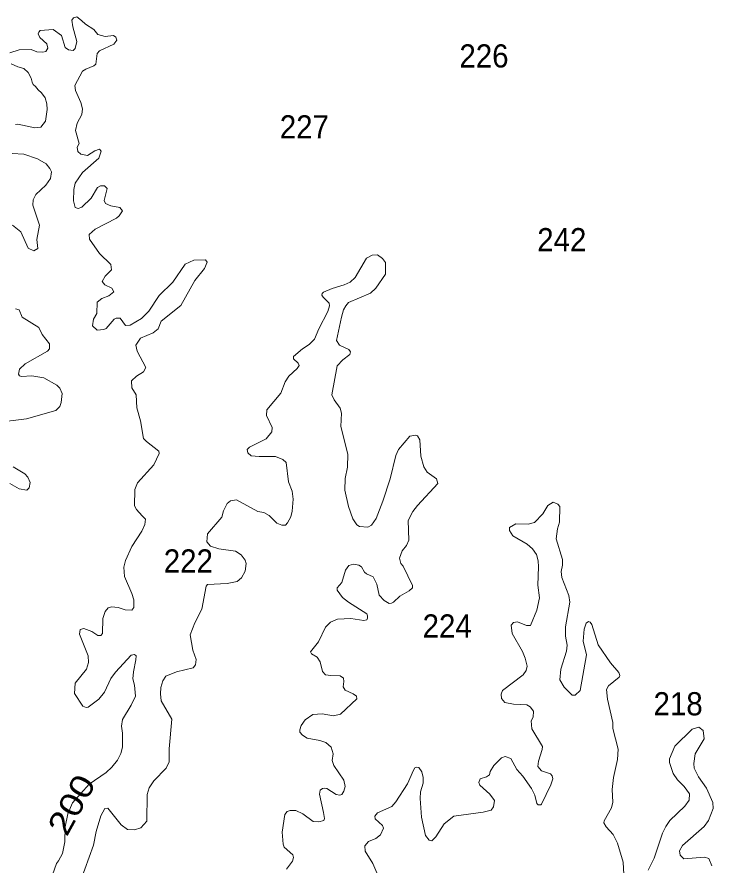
# Model space of a CAD drawing. Extents: x 499.9 to 555.3, y 9281.5 to 9336.8.
# Drawn here: x 514.21 to 519.01, y 9310.48 to 9316.33 of the extents above; entities that cross this region are included whole.
import ezdxf
from ezdxf.enums import TextEntityAlignment as Align

# ---------------------------------------------------------------- set-up
doc = ezdxf.new("R2010")
doc.units = 0
doc.header["$LTSCALE"] = 0.064
doc.layers.add('2', color=7, linetype='Continuous', lineweight=13)
doc.layers.add('21', color=7, linetype='Continuous')
doc.layers.add('61', color=7, linetype='Continuous')

msp = doc.modelspace()

# ---------------------------------------------------------------- linework, layer by layer
at = {"layer": '2'}
for points in [[(514.1561, 9316.0837), (514.2223, 9316.1054), (514.3035, 9316.1069), (514.3443, 9316.0909), (514.3838, 9316.0881), (514.4059, 9316.093), (514.42, 9316.1168), (514.4129, 9316.1467), (514.3646, 9316.1905), (514.3522, 9316.215), (514.3574, 9316.2268), (514.3666, 9316.2377), (514.4566, 9316.2462), (514.5141, 9316.2035), (514.5395, 9316.122), (514.5615, 9316.1059), (514.5947, 9316.1013), (514.6069, 9316.1141), (514.6194, 9316.1629), (514.5906, 9316.2637), (514.585, 9316.3111), (514.5971, 9316.327), (514.619, 9316.3321), (514.6515, 9316.3078), (514.6793, 9316.2826)], [(514.6793, 9316.2826), (514.7371, 9316.2465), (514.7645, 9316.2107), (514.8144, 9316.1979), (514.8732, 9316.2037), (514.8874, 9316.1927)], [(514.8874, 9316.1927), (514.8942, 9316.1722), (514.8757, 9316.1445), (514.7757, 9316.0983), (514.7598, 9316.0807), (514.7497, 9316.0054), (514.7374, 9315.9953), (514.6804, 9315.9713), (514.6594, 9315.957), (514.6053, 9315.8585), (514.61, 9315.8238), (514.6464, 9315.7409), (514.6574, 9315.6988), (514.654, 9315.6575), (514.6205, 9315.5982), (514.6101, 9315.549), (514.6348, 9315.4594), (514.6227, 9315.4331), (514.6258, 9315.4027), (514.6464, 9315.3855), (514.6922, 9315.3748), (514.7436, 9315.4081), (514.7756, 9315.4199), (514.7879, 9315.4045), (514.7721, 9315.3574), (514.6592, 9315.2586), (514.6087, 9315.1846), (514.5988, 9315.1418), (514.5957, 9315.0615), (514.6077, 9315.017), (514.628, 9315.0107), (514.6529, 9315.018), (514.7184, 9315.0807), (514.761, 9315.1543), (514.7834, 9315.1661), (514.8107, 9315.1663), (514.8289, 9315.147), (514.8076, 9315.0642), (514.8165, 9315.0446), (514.855, 9315.028), (514.917, 9315.0154), (514.9355, 9314.9942), (514.9124, 9314.9583), (514.8921, 9314.9424), (514.7447, 9314.8676), (514.7055, 9314.8297), (514.7058, 9314.7981), (514.7752, 9314.6986), (514.8547, 9314.6234), (514.8577, 9314.5855), (514.8142, 9314.5414), (514.7931, 9314.5049), (514.8124, 9314.483), (514.8611, 9314.4595), (514.875, 9314.4343), (514.8398, 9314.4069), (514.7914, 9314.3879), (514.76, 9314.362), (514.7578, 9314.2838), (514.7347, 9314.2456), (514.7282, 9314.2002), (514.7596, 9314.1704), (514.8056, 9314.1733), (514.8211, 9314.1809), (514.8776, 9314.2449), (514.8916, 9314.2528), (514.9188, 9314.2521), (514.9555, 9314.2022), (514.9875, 9314.2048), (515.0644, 9314.2509), (515.1171, 9314.3018), (515.1876, 9314.4088), (515.2828, 9314.5005), (515.3671, 9314.6247), (515.4272, 9314.6535), (515.5072, 9314.6557), (515.5181, 9314.638), (515.5003, 9314.5949), (515.4339, 9314.5121), (515.3366, 9314.3398), (515.2011, 9314.2316), (515.1812, 9314.1784), (515.1455, 9314.1507), (515.0593, 9314.1145), (515.0272, 9314.0665), (515.0348, 9314.0251), (515.0963, 9313.9123), (515.0798, 9313.8815), (515.0317, 9313.8516), (514.9956, 9313.8191), (514.9998, 9313.7714), (515.0284, 9313.722), (515.0335, 9313.633), (515.0587, 9313.5437), (515.0804, 9313.422)], [(514.1954, 9315.5897), (514.2127, 9315.5927), (514.329, 9315.5661), (514.371, 9315.5709), (514.403, 9315.6128), (514.4139, 9315.6925), (514.4123, 9315.7322), (514.4011, 9315.7726), (514.3762, 9315.8087), (514.3522, 9315.8286), (514.3343, 9315.853), (514.3178, 9315.8665), (514.3103, 9315.8829), (514.3041, 9315.9096), (514.2845, 9315.9483), (514.2548, 9315.9762), (514.212, 9315.9877), (514.1653, 9316.0093)], [(514.1747, 9314.8951), (514.2335, 9314.8485), (514.2843, 9314.7367), (514.3237, 9314.7163), (514.3496, 9314.7343), (514.3443, 9314.7963), (514.3615, 9314.8935), (514.3155, 9315.0319), (514.3171, 9315.0685), (514.3374, 9315.1068), (514.4045, 9315.1712), (514.4377, 9315.2162), (514.444, 9315.2625), (514.4341, 9315.2863), (514.4066, 9315.3169), (514.3475, 9315.3515), (514.2541, 9315.3842), (514.1739, 9315.3894)], [(515.4023, 9312.0663), (515.4346, 9312.1479), (515.4822, 9312.2434), (515.5107, 9312.4017), (515.5208, 9312.4125), (515.6575, 9312.4195), (515.7246, 9312.434), (515.756, 9312.46), (515.7815, 9312.5055), (515.7875, 9312.5586), (515.7801, 9312.5817), (515.7541, 9312.6182), (515.7137, 9312.6438), (515.5999, 9312.6597), (515.5416, 9312.677), (515.5171, 9312.7082), (515.5202, 9312.764), (515.6203, 9312.8781), (515.632, 9312.9214), (515.6566, 9312.9737), (515.6788, 9312.9917), (515.7216, 9312.9989), (515.8688, 9312.9182), (515.9085, 9312.9094), (515.946, 9312.8907), (515.9993, 9312.8358), (516.0342, 9312.8237), (516.0581, 9312.8236), (516.0729, 9312.8387), (516.0949, 9312.8801), (516.1059, 9312.9207), (516.1122, 9313.0034), (516.1057, 9313.0576), (516.0786, 9313.1229), (516.0642, 9313.2564), (516.0399, 9313.2758), (515.9893, 9313.2975), (515.8767, 9313.2963), (515.8227, 9313.3029), (515.7998, 9313.3214), (515.7956, 9313.3466), (515.8098, 9313.3616), (515.9259, 9313.4189), (515.965, 9313.4669), (515.9669, 9313.4975), (515.9278, 9313.5796), (515.9305, 9313.6195), (516.0262, 9313.7356), (516.057, 9313.8126), (516.0817, 9313.8526), (516.1403, 9313.9054), (516.1523, 9313.9258), (516.1456, 9313.9424), (516.1149, 9313.9722), (516.1153, 9313.9871), (516.1754, 9314.0404), (516.2231, 9314.0694), (516.2587, 9314.1067), (516.2893, 9314.1787), (516.3522, 9314.2983), (516.3635, 9314.3371), (516.3604, 9314.3562), (516.3186, 9314.3974), (516.3107, 9314.4119), (516.3123, 9314.4219), (516.3219, 9314.432), (516.3821, 9314.4562), (516.4639, 9314.4814), (516.5053, 9314.5013), (516.5392, 9314.5337), (516.617, 9314.6664), (516.656, 9314.6869), (516.6947, 9314.6901), (516.7281, 9314.6649), (516.7486, 9314.6364), (516.7487, 9314.5569), (516.6824, 9314.4588), (516.646, 9314.4252), (516.4943, 9314.3595), (516.4746, 9314.3383), (516.4583, 9314.309), (516.4454, 9314.2594), (516.412, 9314.0983), (516.4323, 9314.0667), (516.4966, 9314.0349), (516.5066, 9314.0188), (516.5032, 9314.001), (516.4547, 9313.9635), (516.4146, 9313.9225), (516.3796, 9313.7224), (516.3947, 9313.6876), (516.4361, 9313.6306), (516.4448, 9313.5955), (516.4405, 9313.5038), (516.4891, 9313.314)], [(514.0471, 9313.5302), (514.2725, 9313.558), (514.4749, 9313.6141), (514.5015, 9313.6434), (514.5116, 9313.6707), (514.5175, 9313.7326), (514.5017, 9313.7681), (514.4824, 9313.7895), (514.3909, 9313.8402), (514.3082, 9313.8549), (514.2375, 9313.8502), (514.2235, 9313.8541), (514.2173, 9313.8658), (514.2244, 9313.9001), (514.2621, 9313.9365), (514.4168, 9314.0251), (514.4297, 9314.0397), (514.4316, 9314.075), (514.3812, 9314.1392), (514.3581, 9314.189), (514.2419, 9314.2582), (514.2215, 9314.3103), (514.1968, 9314.3162)], [(516.523, 9312.8666), (516.552, 9312.8252), (516.5692, 9312.8127), (516.6279, 9312.8094), (516.6513, 9312.8219), (516.6849, 9312.8692), (516.7317, 9312.9883), (516.7823, 9313.1435), (516.8197, 9313.3043), (516.8392, 9313.3455), (516.9169, 9313.4379), (516.955, 9313.4441), (516.9709, 9313.4396), (516.986, 9313.4115), (516.9926, 9313.2987), (517.0126, 9313.2248), (517.0371, 9313.1898), (517.102, 9313.143), (517.1102, 9313.1097), (516.969, 9312.9594), (516.9368, 9312.9174), (516.9052, 9312.856), (516.9095, 9312.7204), (516.8935, 9312.6821), (516.8633, 9312.6461), (516.8448, 9312.596), (516.8554, 9312.5586), (516.8701, 9312.5396), (516.9359, 9312.4066), (516.9363, 9312.3907), (516.9124, 9312.3704), (516.849, 9312.3328), (516.8044, 9312.2923), (516.7898, 9312.2839), (516.7732, 9312.2819), (516.7397, 9312.302), (516.7043, 9312.3407), (516.6881, 9312.4152), (516.6763, 9312.4434), (516.6629, 9312.4652), (516.6171, 9312.4874), (516.6033, 9312.4986), (516.5837, 9312.5364), (516.5641, 9312.5475), (516.5279, 9312.5529), (516.4971, 9312.5436), (516.4721, 9312.5131), (516.4466, 9312.4282), (516.4158, 9312.3892), (516.4148, 9312.374), (516.4532, 9312.3227), (516.4926, 9312.291), (516.6213, 9312.2104), (516.6257, 9312.1973), (516.6257, 9312.1802), (516.6197, 9312.1695), (516.5995, 9312.1659), (516.5095, 9312.1775), (516.4182, 9312.1731), (516.3696, 9312.1529), (516.3352, 9312.1184), (516.2872, 9312.0167), (516.2307, 9311.9488), (516.2376, 9311.9343), (516.2784, 9311.9109), (516.2981, 9311.8796), (516.3149, 9311.8127), (516.335, 9311.7899), (516.3717, 9311.7848), (516.4368, 9311.7824), (516.4582, 9311.7676), (516.4616, 9311.7432), (516.4571, 9311.7066), (516.4715, 9311.6833), (516.5257, 9311.6578), (516.5485, 9311.6412), (516.551, 9311.623), (516.4374, 9311.5191), (516.3905, 9311.5057), (516.3121, 9311.5201), (516.247, 9311.5165), (516.1936, 9311.4786), (516.1678, 9311.4401), (516.1569, 9311.4104), (516.1575, 9311.3926), (516.1769, 9311.3728), (516.208, 9311.3531), (516.2961, 9311.3371), (516.3366, 9311.3233), (516.3731, 9311.2892), (516.3875, 9311.2432), (516.38, 9311.1986), (516.3921, 9311.1626), (516.4622, 9311.0617), (516.4699, 9311.0196)], [(515.0804, 9313.422), (515.0991, 9313.4008), (515.1843, 9313.3341), (515.1873, 9313.3169), (515.1498, 9313.2398), (515.037, 9313.1154)], [(516.4891, 9313.314), (516.4857, 9313.2239), (516.4703, 9313.1449), (516.4688, 9313.0647), (516.4938, 9312.951), (516.523, 9312.8666)], [(514.1562, 9313.1115), (514.2223, 9313.0749), (514.2743, 9313.064), (514.2897, 9313.08), (514.2973, 9313.118), (514.2807, 9313.1555), (514.2601, 9313.1779), (514.1809, 9313.226)], [(515.037, 9313.1154), (515.0204, 9313.0695), (515.0175, 9312.9573), (515.0302, 9312.9303), (515.07, 9312.888), (515.092, 9312.8634), (515.0885, 9312.8284), (515.0686, 9312.782), (514.9979, 9312.6749), (514.9554, 9312.5801), (514.9443, 9312.5331), (514.9477, 9312.4695), (514.9997, 9312.3509), (515.0116, 9312.3066), (515.0123, 9312.2549), (514.998, 9312.2369), (514.9536, 9312.238), (514.9041, 9312.254), (514.8582, 9312.2584), (514.8362, 9312.2526), (514.8149, 9312.2259), (514.7976, 9312.1782), (514.7953, 9312.0755), (514.7852, 9312.0602), (514.7633, 9312.0612), (514.722, 9312.0885), (514.6679, 9312.1086), (514.6421, 9312.1022), (514.6388, 9312.0693), (514.6978, 9311.9215), (514.6989, 9311.8742), (514.6856, 9311.8282), (514.6081, 9311.7328), (514.6039, 9311.6612), (514.6615, 9311.5726), (514.6836, 9311.5648), (514.6974, 9311.5672), (514.7722, 9311.622), (514.8099, 9311.6709), (514.853, 9311.7645), (514.8864, 9311.8091), (514.994, 9311.9261), (515.0173, 9311.9304), (515.0282, 9311.9207), (515.0267, 9311.8927), (515.0095, 9311.8105), (515.0063, 9311.7621), (515.0172, 9311.7174), (515.0235, 9311.6434), (514.9942, 9311.5791), (514.9345, 9311.4811), (514.9283, 9311.4349), (514.9345, 9311.3864), (514.9344, 9311.2909), (514.9219, 9311.2471), (514.8988, 9311.2004), (514.8613, 9311.1509), (514.8221, 9311.1148), (514.7051, 9311.0355), (514.5897, 9310.9054), (514.5582, 9310.8288), (514.5394, 9310.7401), (514.5376, 9310.6376), (514.5214, 9310.5549), (514.4938, 9310.5056), (514.4783, 9310.4876), (514.4516, 9310.4097)], [(516.9649, 9311.1509), (516.9783, 9311.1486), (517.0005, 9311.1207), (517.0087, 9311.0799), (517.0099, 9311.0425), (516.9913, 9310.9807), (516.9877, 9310.9352), (516.9969, 9310.8057), (517.026, 9310.6799), (517.0494, 9310.6486), (517.0697, 9310.6425), (517.0969, 9310.6712), (517.1543, 9310.7619), (517.2202, 9310.8142), (517.423, 9310.8404), (517.4788, 9310.8561), (517.4951, 9310.8773), (517.5011, 9310.921), (517.4688, 9310.9656), (517.3994, 9311.0288), (517.394, 9311.0464), (517.402, 9311.0725), (517.4459, 9311.0842), (517.4668, 9311.099), (517.4708, 9311.121), (517.4959, 9311.1641), (517.5505, 9311.2156), (517.574, 9311.2261), (517.6133, 9311.212), (517.6551, 9311.135), (517.6958, 9311.0903), (517.7574, 9311.0042), (517.7786, 9310.9598), (517.7936, 9310.9007), (517.8033, 9310.8931), (517.8214, 9310.892), (517.826, 9310.8972), (517.89, 9311.0299), (517.9026, 9311.072), (517.8994, 9311.0918), (517.8872, 9311.1056), (517.825, 9311.1257), (517.7998, 9311.1573), (517.8041, 9311.1931), (517.831, 9311.275), (517.8311, 9311.2943), (517.7595, 9311.4158), (517.7532, 9311.471), (517.7673, 9311.4979), (517.7703, 9311.5391), (517.7467, 9311.5692), (517.7235, 9311.5817), (517.632, 9311.5872), (517.5729, 9311.5986), (517.5504, 9311.6263), (517.5479, 9311.6563), (517.5552, 9311.6816), (517.6978, 9311.7897), (517.7192, 9311.8188), (517.7274, 9311.8488), (517.7135, 9311.9045), (517.6943, 9311.9498), (517.6228, 9312.074), (517.6151, 9312.1327), (517.6316, 9312.1519), (517.6592, 9312.1549), (517.7222, 9312.13), (517.7486, 9312.1305), (517.7929, 9312.2363), (517.8119, 9312.3222), (517.7994, 9312.4082), (517.8057, 9312.5363), (517.8023, 9312.5777), (517.7904, 9312.6204), (517.7626, 9312.6596), (517.7261, 9312.6914), (517.628, 9312.7501), (517.6057, 9312.7864), (517.6055, 9312.8074), (517.6473, 9312.8315), (517.7333, 9312.8302), (517.7768, 9312.8414), (517.8354, 9312.9011), (517.869, 9312.9598), (517.905, 9312.9821), (517.9376, 9312.9682), (517.952, 9312.9516), (517.9492, 9312.8444), (517.9359, 9312.7979), (517.9267, 9312.7282), (517.9711, 9312.5864), (517.9712, 9312.5458), (517.9618, 9312.5037), (517.965, 9312.4624), (518.0139, 9312.3372)], [(518.0139, 9312.3372), (518.0219, 9312.2912), (517.9919, 9312.121), (517.9904, 9312.0571), (518.0013, 9311.9952), (517.9981, 9311.953)], [(517.9981, 9311.953), (517.9584, 9311.828), (517.9527, 9311.7546), (517.9814, 9311.7042), (518.0366, 9311.6494), (518.0584, 9311.6485), (518.092, 9311.681), (518.1365, 9311.9267), (518.113, 9312.0222), (518.1191, 9312.104), (518.1342, 9312.147), (518.1485, 9312.158), (518.1613, 9312.1536), (518.1736, 9312.1365), (518.2168, 9311.9969), (518.3018, 9311.8725), (518.3594, 9311.8063), (518.3656, 9311.7851), (518.3603, 9311.7742), (518.2886, 9311.7147), (518.2737, 9311.6873), (518.2805, 9311.6219), (518.3164, 9311.4604), (518.3182, 9311.4183), (518.3547, 9311.2774), (518.3498, 9311.2043), (518.3213, 9311.0801), (518.3135, 9310.9973), (518.3178, 9310.9114), (518.3072, 9310.8715), (518.2582, 9310.7823), (518.2563, 9310.7671), (518.2717, 9310.7391), (518.3196, 9310.6861), (518.3487, 9310.6281), (518.3882, 9310.4951), (518.3945, 9310.41)], [(515.3077, 9311.8114), (515.4219, 9311.8375), (515.4387, 9311.8577), (515.4434, 9311.8963), (515.4198, 9311.9602), (515.4023, 9312.0663)], [(514.6149, 9310.2826), (514.7349, 9310.6144), (514.7523, 9310.7086), (514.7845, 9310.8168), (514.8123, 9310.867), (514.8334, 9310.8681), (514.9244, 9310.7537), (514.9696, 9310.7215), (515.0173, 9310.7197), (515.061, 9310.7321), (515.1028, 9310.7796), (515.1048, 9310.9622), (515.1174, 9311.01), (515.1495, 9311.0569), (515.2352, 9311.1446), (515.2559, 9311.1898), (515.2561, 9311.279), (515.2751, 9311.4836), (515.2019, 9311.61), (515.1956, 9311.6578), (515.1986, 9311.7029), (515.2125, 9311.749), (515.2339, 9311.7809), (515.3077, 9311.8114)], [(518.5621, 9310.4417), (518.6032, 9310.5246), (518.6607, 9310.6955), (518.6827, 9310.7434), (518.7114, 9310.7847), (518.8135, 9310.8823), (518.8433, 9310.9241), (518.8456, 9310.9673), (518.8099, 9311.0187), (518.7639, 9311.0649), (518.7335, 9311.1084), (518.7091, 9311.1848), (518.7081, 9311.2085), (518.7449, 9311.2972), (518.8653, 9311.4144), (518.9108, 9311.4287), (518.9419, 9311.4063), (518.9484, 9311.3481), (518.8866, 9311.243), (518.8761, 9311.1764), (518.8788, 9311.1441), (518.9077, 9311.085), (518.9643, 9311.0076), (519.0072, 9310.9089), (519.0088, 9310.8675)], [(516.7927, 9310.8815), (516.8194, 9310.9124), (516.9008, 9311.0378), (516.9411, 9311.1324), (516.9514, 9311.1471), (516.9649, 9311.1509)], [(516.3445, 9311.0042), (516.3295, 9311.0071), (516.3143, 9311.0042), (516.2985, 9310.9939), (516.294, 9310.9655), (516.3221, 9310.8397), (516.329, 9310.798), (516.3237, 9310.7829), (516.2898, 9310.7753), (516.2492, 9310.7771), (516.1797, 9310.8288), (516.1314, 9310.8529), (516.091, 9310.853), (516.07, 9310.8458), (516.0542, 9310.8259), (516.0359, 9310.7028), (516.0423, 9310.6194), (516.05, 9310.6007), (516.1104, 9310.546), (516.1149, 9310.5286), (516.107, 9310.5041), (516.0649, 9310.448)], [(516.4699, 9311.0196), (516.4616, 9310.9872), (516.4476, 9310.9635), (516.4334, 9310.9585), (516.4077, 9310.9636), (516.3445, 9311.0042)], [(516.6966, 9310.4053), (516.6616, 9310.488), (516.6093, 9310.5709), (516.606, 9310.6096), (516.6307, 9310.6377), (516.682, 9310.6591), (516.7154, 9310.6841), (516.7357, 9310.7314), (516.7277, 9310.7485), (516.677, 9310.7958), (516.6764, 9310.814), (516.694, 9310.836), (516.7927, 9310.8815)], [(519.0088, 9310.8675), (518.9779, 9310.7833), (518.948, 9310.7433), (518.7985, 9310.6106), (518.778, 9310.5733), (518.7812, 9310.5451)], [(518.7812, 9310.5451), (518.8077, 9310.5192), (518.9491, 9310.5302), (518.9789, 9310.5213), (519.0006, 9310.4703)]]:
    msp.add_lwpolyline(points, dxfattribs=at)

# ---------------------------------------------------------------- texts
at = {"layer": '21', "width": 0.95}
for s, p in [('226', (517.2589, 9315.9831)), ('227', (516.0196, 9315.4933)), ('242', (517.7959, 9314.7143)), ('222', (515.2192, 9312.4959)), ('224', (517.0051, 9312.047)), ('218', (518.5984, 9311.5099))]:
    msp.add_text(s, height=0.16, dxfattribs=at).set_placement(p)
at = {"layer": '61', "width": 1.2}
msp.add_text('200', height=0.16, rotation=61.26, dxfattribs=at).set_placement((514.653, 9310.8544), align=Align.CENTER)

doc.saveas('drawing.dxf')
